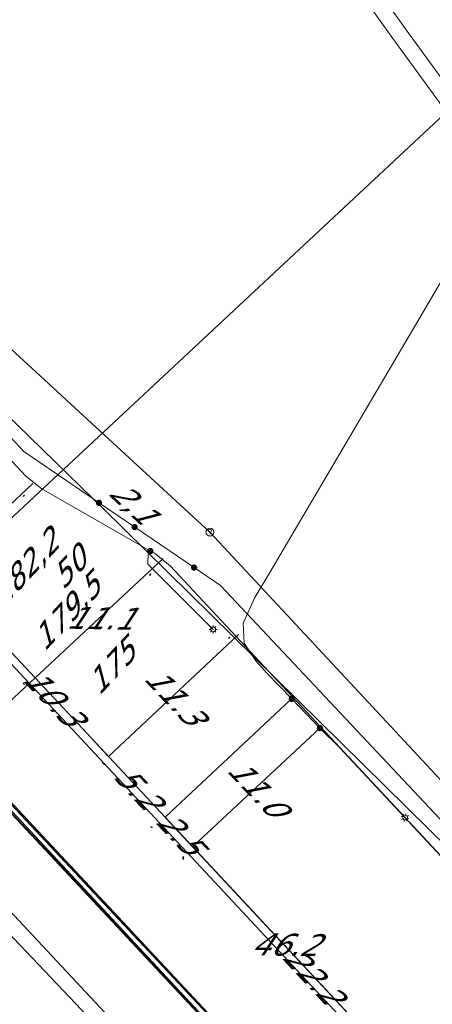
# Model space of a CAD drawing. Header units: metres. Extents: x 124576 to 133557, y 395865 to 402386.
# Tile 267 of 447: x 128903 to 128929, y 401704 to 401766. Entities that reach past the tile are written whole.
import ezdxf
from ezdxf.enums import TextEntityAlignment as Align

# ---------------------------------------------------------------- set-up
doc = ezdxf.new("R2010")
doc.units = ezdxf.units.M
doc.header["$MEASUREMENT"] = 0
for name, color, linetype, lineweight, true_color in [('LG_Datatransport_Eurofiber_Nederland_BV', 3, 'Continuous', 13, 0x00ff00), ('LG_Datatransport_KPN_BV', 3, 'Continuous', 13, 0x00ff00), ('LG_Datatransport_Tele2_Nederland_BV', 3, 'Continuous', 13, 0x00ff00), ('LG_Laag_Spanning_Enexis_Netbeheer_BV', 7, 'Continuous', 13, 0x960000), ('LG_Midden_Spanning_Enexis_Netbeheer_BV', 7, 'Continuous', 13, 0xd20000), ('LG_Riool_Onder_Druk_New_Water_Business_Tilburg_BV', 5, 'Continuous', 13, 0x0000ff), ('LG_Riool_Vrij_Verval_Gemeente_Tilburg_Ruimtelijke_Uitvoering', 7, 'Continuous', 13, 0xca00a0), ('LG_unet-4_Brabant_Water', 5, 'Continuous', 13, 0x0000ff), ('LG_warmte_Ennatuurlijk_BV', 7, 'Continuous', 13, 0x008080), ('LG_Water_Gemeente_Tilburg_Ruimtelijke_Uitvoering', 5, 'Continuous', 13, 0x0000ff)]:
    doc.layers.add(name, color=color, linetype=linetype, lineweight=lineweight, true_color=true_color)
for name, color, linetype, lineweight in [('LG_Datatransport_P_KPN_BV', 7, 'Continuous', 0), ('LG_Laag_Spanning_P_Enexis_Netbeheer_BV', 7, 'Continuous', 0), ('LG_Midden_Spanning_P_Enexis_Netbeheer_BV', 7, 'Continuous', 0), ('LG_Riool_Vrij_Verval_P_Gemeente_Tilburg_Ruimtelijke_Uitvoering', 7, 'Continuous', 0), ('MV_Datatransport', 7, 'Continuous', 0), ('MV_Laag_Spanning', 7, 'Continuous', 0), ('MV_Laag_Spanning_pijl', 7, 'Continuous', 0), ('MV_Midden_Spanning', 7, 'Continuous', 0), ('MV_Midden_Spanning_lijn', 7, 'Continuous', 0), ('MV_Midden_Spanning_pijl', 7, 'Continuous', 0)]:
    doc.layers.add(name, color=color, linetype=linetype, lineweight=lineweight)
doc.styles.add('Klic_Annotatie', font='verdanai.ttf', dxfattribs={"oblique": 20, "height": 1.4})

# ---------------------------------------------------------------- blocks, each defined once
blk = doc.blocks.new('Mof')
at = {"layer": 'LG_Laag_Spanning_P_Enexis_Netbeheer_BV'}
h = blk.add_hatch(color=256, dxfattribs=at)
edge = h.paths.add_edge_path()
edge.add_arc((0, 0), 2, 0, 360)
blk = doc.blocks.new('Mof_1')
at = {"layer": 'LG_Midden_Spanning_P_Enexis_Netbeheer_BV'}
h = blk.add_hatch(color=256, dxfattribs=at)
edge = h.paths.add_edge_path()
edge.add_arc((0, 0), 2, 0, 360)
blk = doc.blocks.new('Streetlight')
at = {"layer": 'LG_Laag_Spanning_P_Enexis_Netbeheer_BV'}
for p, q in [((-1.77, 1.77), (-1.06, 1.06)), ((0, 2.5), (0, 1.5)), ((1.77, 1.77), (1.06, 1.06)), ((-1.06, -1.06), (-1.77, -1.77)), ((0, -1.5), (0, -2.5)), ((1.06, -1.06), (1.77, -1.77))]:
    blk.add_line(p, q, dxfattribs=at)
at = {"layer": 'LG_Laag_Spanning_P_Enexis_Netbeheer_BV', "flags": 128}
for points in [[(-2.5, 0), (-1.5, 0)], [(1.5, 0), (2.5, 0)]]:
    blk.add_lwpolyline(points, dxfattribs=at)
at = {"layer": 'LG_Laag_Spanning_P_Enexis_Netbeheer_BV'}
blk.add_circle((0, 0), 1.5, dxfattribs=at)
blk = doc.blocks.new('m_pijl')
at = {"layer": 'MV_Laag_Spanning_pijl'}
blk.add_hatch(color=7, dxfattribs=at).paths.add_polyline_path([(-1, -0.33), (-1, 0), (-1, 0.33), (0, 0)])
at = {"layer": 'MV_Laag_Spanning_pijl', "flags": 128}
blk.add_lwpolyline([(-1, 0), (-1, 0.33), (0, 0), (-1, -0.33), (-1, 0)], close=True, dxfattribs=at)
blk = doc.blocks.new('m_pijl_1')
at = {"layer": 'MV_Midden_Spanning_pijl'}
blk.add_hatch(color=7, dxfattribs=at).paths.add_polyline_path([(-1, -0.33), (-1, 0), (-1, 0.33), (0, 0)])
at = {"layer": 'MV_Midden_Spanning_pijl', "flags": 128}
blk.add_lwpolyline([(-1, 0), (-1, 0.33), (0, 0), (-1, -0.33), (-1, 0)], close=True, dxfattribs=at)
blk = doc.blocks.new('Onbekend_2')
at = {"layer": 'LG_Riool_Vrij_Verval_P_Gemeente_Tilburg_Ruimtelijke_Uitvoering'}
blk.add_hatch(color=256, dxfattribs=at).paths.add_polyline_path([(-0.25, -1.07, -0.262633), (0.23, 0.15), (0.59, 0.47, 0.379827), (0.7, 1.26), (0.69, 1.26, 0.228508), (-0.03, 1.53), (-0.03, 1.52, 0.459053), (-0.82, 0.79), (-1.29, 0.85, -0.414214), (-0.08, 2, -0.243799), (1.09, 1.52, -0.379827), (0.9, 0.11), (0.54, -0.2, 0.262633), (0.23, -1.08), (-0.17, -1.07)])
blk.add_circle((0, 0), 2.5, dxfattribs=at)
at = {"layer": 'LG_Riool_Vrij_Verval_P_Gemeente_Tilburg_Ruimtelijke_Uitvoering', "extrusion": (0, 0, -1)}
blk.add_solid([(0.34, -2.06), (-0.21, -2.06), (0.34, -1.51), (-0.21, -1.51)], dxfattribs=at)
blk = doc.blocks.new('Mof_2')
at = {"layer": 'LG_Datatransport_P_KPN_BV'}
h = blk.add_hatch(color=256, dxfattribs=at)
edge = h.paths.add_edge_path()
edge.add_arc((0, 0), 2, 0, 360)

msp = doc.modelspace()

# ---------------------------------------------------------------- linework, layer by layer
at = {"layer": 'LG_Datatransport_Eurofiber_Nederland_BV', "flags": 128}
for points in [[(128822.35, 401802.41), (128824.46, 401799.42), (128919.62, 401697.73)], [(128822.35, 401802.41), (128824.46, 401799.42), (128919.62, 401697.73)], [(128822.354, 401802.415), (128824.465, 401799.42), (128919.622, 401697.734)], [(128822.356, 401802.417), (128824.469, 401799.415), (128919.536, 401697.805)], [(128822.36, 401802.42), (128824.47, 401799.41), (128919.54, 401697.81)]]:
    msp.add_lwpolyline(points, dxfattribs=at)
at = {"layer": 'LG_Datatransport_KPN_BV', "flags": 128}
for points in [[(128892.496, 401750.001), (128902.944, 401738.753), (128907.352, 401735.754), (128913.738, 401731.409), (128915.411, 401730.269), (128972.591, 401669.387), (128977.334, 401664.338), (128999.998, 401640.206)], [(128893.656, 401749.101), (128907.352, 401735.754), (128907.939, 401735.182), (128943.653, 401699.998), (128972.591, 401669.387), (128977.198, 401664.514), (128977.334, 401664.338), (128977.914, 401663.583), (129000, 401639.921), (129012.031, 401627.032), (129038.575, 401599.134), (129050.182, 401586.935), (129050.207, 401586.908), (129040.124, 401577.351), (129032.656, 401570.272)], [(128883.376, 401745.408), (128905.984, 401721.197), (128932.806, 401692.419), (128936.169, 401688.81), (128966.367, 401656.411), (128967.869, 401654.799), (128995.96, 401624.659), (128999.634, 401620.717), (128999.915, 401620.414), (129000, 401620.322), (129028.125, 401590.148), (129033.154, 401584.795), (129037.005, 401580.696), (129039.571, 401577.944), (129040.124, 401577.351), (129041.262, 401576.131)], [(128896.729, 401721.609), (128913.708, 401703.461), (128915.425, 401701.625)]]:
    msp.add_lwpolyline(points, dxfattribs=at)
at = {"layer": 'LG_Datatransport_Tele2_Nederland_BV', "flags": 128}
msp.add_lwpolyline([(129000, 401612), (128975, 401638.3), (128971.6, 401640.7), (128965.7, 401643.7), (128960.9, 401645.5), (128955.6, 401646.8), (128950.6, 401649), (128930.1, 401670.4), (128928.7, 401674.2), (128928.1, 401676.9), (128926.5, 401684.4), (128925.4, 401687.3), (128923.5, 401692), (128922, 401693.6), (128920.2, 401697.3), (128916.3, 401701.1), (128915.8, 401701.9), (128870.9, 401750), (128853.9, 401768.2), (128791.8, 401834.7), (128757.4, 401871.2), (128752, 401876.3), (128744.683, 401881.286), (128743.7, 401882.6)], dxfattribs=at)
at = {"layer": 'LG_Laag_Spanning_Enexis_Netbeheer_BV'}
msp.add_line((128961.364, 401678.804), (128927.093, 401715.563), dxfattribs=at)
msp.add_line((128961.364, 401678.804), (128927.093, 401715.563), dxfattribs=at)
at = {"layer": 'LG_Laag_Spanning_Enexis_Netbeheer_BV', "flags": 128}
for points in [[(128927.093, 401715.563), (128912.225, 401731.51), (128911.218, 401732.309), (128910.968, 401732.452), (128904.089, 401736.402), (128903.081, 401737.201), (128899.67, 401740.856), (128899.09, 401741.967), (128898.752, 401743.545), (128898.171, 401744.655), (128889.636, 401753.451), (128889.549, 401753.541), (128883.354, 401759.925)], [(128927.093, 401715.563), (128912.225, 401731.51), (128911.218, 401732.309), (128910.968, 401732.452), (128904.089, 401736.402), (128903.081, 401737.201), (128899.67, 401740.856), (128899.09, 401741.967), (128898.752, 401743.545), (128898.171, 401744.655), (128889.636, 401753.451), (128889.549, 401753.541), (128883.354, 401759.925)], [(128862.781, 401757.831), (128895.397, 401723.065), (128919.416, 401697.462), (128931.625, 401684.39), (128948.3, 401666.536), (128960.265, 401653.726), (128976.254, 401636.607), (128985.542, 401626.662), (129018.744, 401591.115), (129019.936, 401589.838), (129022.774, 401586.806), (129039.734, 401568.684), (129044.593, 401563.492), (129045.036, 401563.018), (129059.53, 401547.532), (129080.748, 401524.86), (129104.063, 401499.949), (129111.536, 401492.013), (129112.227, 401491.235), (129112.917, 401490.457)], [(128976.254, 401636.607), (128960.265, 401653.726), (128948.3, 401666.536), (128931.625, 401684.39), (128919.416, 401697.462), (128895.397, 401723.065), (128862.781, 401757.831)], [(128910.968, 401732.452), (128910.822, 401732.316), (128910.81, 401731.621), (128914.943, 401727.489)]]:
    msp.add_lwpolyline(points, dxfattribs=at)
at = {"layer": 'LG_Midden_Spanning_Enexis_Netbeheer_BV'}
msp.add_line((128896.24, 401722.323), (129024.294, 401585.219), dxfattribs=at)
msp.add_line((128896.24, 401722.323), (129024.294, 401585.219), dxfattribs=at)
at = {"layer": 'LG_Midden_Spanning_Enexis_Netbeheer_BV', "flags": 128}
for points in [[(128921.702, 401721.232), (128920.811, 401722.16), (128919.919, 401723.088), (128918.347, 401724.723), (128917.654, 401725.489), (128916.907, 401726.61), (128916.836, 401727.873), (128917.586, 401729.501), (128918.534, 401731.102), (128928.199, 401747.518), (128937.295, 401763.058)], [(128921.702, 401721.232), (128920.811, 401722.16), (128919.919, 401723.088), (128918.347, 401724.723), (128917.654, 401725.489), (128916.907, 401726.61), (128916.836, 401727.873), (128917.586, 401729.501), (128918.534, 401731.102), (128928.199, 401747.518), (128937.295, 401763.058)], [(128921.702, 401721.232), (128920.811, 401722.16), (128919.919, 401723.088), (128918.347, 401724.723), (128917.654, 401725.489), (128916.907, 401726.61), (128916.836, 401727.873), (128917.586, 401729.501), (128918.534, 401731.102), (128928.199, 401747.518), (128937.295, 401763.058)], [(128921.702, 401721.232), (128920.811, 401722.16), (128919.919, 401723.088), (128918.347, 401724.723), (128917.654, 401725.489), (128916.907, 401726.61), (128916.836, 401727.873), (128917.586, 401729.501), (128918.534, 401731.102), (128928.199, 401747.518), (128937.295, 401763.058)], [(128919.919, 401723.088), (128918.347, 401724.723), (128917.654, 401725.489), (128916.907, 401726.61), (128916.836, 401727.873), (128917.586, 401729.501), (128918.534, 401731.102), (128928.199, 401747.518), (128937.295, 401763.058)], [(128919.919, 401723.088), (128918.347, 401724.723), (128917.654, 401725.489), (128916.907, 401726.61), (128916.836, 401727.873), (128917.586, 401729.501), (128918.534, 401731.102), (128928.199, 401747.518), (128937.295, 401763.058)], [(128919.919, 401723.088), (128918.347, 401724.723), (128917.654, 401725.489), (128916.907, 401726.61), (128916.836, 401727.873), (128917.586, 401729.501), (128918.534, 401731.102), (128928.199, 401747.518), (128937.295, 401763.058)], [(128919.919, 401723.088), (128918.347, 401724.723), (128917.654, 401725.489), (128916.907, 401726.61), (128916.836, 401727.873), (128917.586, 401729.501), (128918.534, 401731.102), (128928.199, 401747.518), (128937.295, 401763.058)], [(128921.702, 401721.232), (128920.811, 401722.16), (128919.919, 401723.088), (128918.347, 401724.723), (128917.654, 401725.489), (128916.907, 401726.61), (128916.836, 401727.873), (128917.586, 401729.501), (128918.534, 401731.102), (128928.199, 401747.518), (128937.295, 401763.058)], [(128919.919, 401723.088), (128918.347, 401724.723), (128917.654, 401725.489), (128916.907, 401726.61), (128916.836, 401727.873), (128917.586, 401729.501), (128918.534, 401731.102), (128928.199, 401747.518), (128937.295, 401763.058)], [(128937.295, 401763.058), (128928.199, 401747.518), (128918.534, 401731.102), (128917.586, 401729.501), (128916.836, 401727.873), (128916.907, 401726.61), (128917.654, 401725.489), (128918.347, 401724.723), (128919.919, 401723.088), (128920.811, 401722.16), (128921.702, 401721.232)], [(128919.919, 401723.088), (128918.347, 401724.723), (128917.654, 401725.489), (128916.907, 401726.61), (128916.836, 401727.873), (128917.586, 401729.501), (128918.534, 401731.102), (128928.199, 401747.518), (128937.295, 401763.058)], [(128919.919, 401723.088), (128920.811, 401722.16), (128921.702, 401721.232), (128922.952, 401719.999), (128936.985, 401704.948), (129041.119, 401593.262), (129057.464, 401576.063), (129069.356, 401564.047), (129100.739, 401534.652), (129103.744, 401530.901)], [(128919.919, 401723.088), (128920.811, 401722.16), (128921.702, 401721.232), (128922.952, 401719.999), (128936.985, 401704.948), (129041.119, 401593.262), (129057.464, 401576.063), (129069.356, 401564.047), (129100.739, 401534.652), (129103.744, 401530.901)], [(128919.919, 401723.088), (128920.811, 401722.16), (128921.702, 401721.232), (128922.952, 401719.999), (128936.985, 401704.948), (129041.119, 401593.262), (129057.464, 401576.063), (129069.356, 401564.047), (129100.739, 401534.652), (129103.744, 401530.901)], [(128919.919, 401723.088), (128920.811, 401722.16), (128921.702, 401721.232), (128922.952, 401719.999), (128936.985, 401704.948), (129041.119, 401593.262), (129057.464, 401576.063), (129069.356, 401564.047), (129100.739, 401534.652), (129103.744, 401530.901)], [(128919.919, 401723.088), (128920.811, 401722.16), (128921.702, 401721.232)], [(128936.985, 401704.948), (128922.952, 401719.999), (128921.702, 401721.232)], [(129103.744, 401530.901), (129100.739, 401534.652), (129069.356, 401564.047), (129057.464, 401576.063), (129041.119, 401593.262), (128936.985, 401704.948), (128922.952, 401719.999), (128921.702, 401721.232)], [(128936.985, 401704.948), (128922.952, 401719.999), (128921.702, 401721.232)]]:
    msp.add_lwpolyline(points, dxfattribs=at)
at = {"layer": 'LG_Riool_Onder_Druk_New_Water_Business_Tilburg_BV', "flags": 128}
msp.add_lwpolyline([(128924.751, 401683.924), (128918.313, 401691.017), (128900.728, 401709.541), (128870.467, 401742.036), (128859.283, 401754.409), (128852.511, 401758.134), (128850.234, 401760.069), (128847.837, 401764.452), (128845.399, 401769.6), (128840.662, 401776.612), (128835.76, 401782.41), (128824.725, 401792.56), (128806.134, 401808.717), (128788.117, 401822.675), (128758.752, 401844.554), (128757.405, 401845.514), (128750.156, 401850.433), (128745.778, 401853.102), (128740.131, 401856.18), (128734.909, 401859.357), (128733.377, 401861.303)], dxfattribs=at)
at = {"layer": 'LG_Riool_Vrij_Verval_Gemeente_Tilburg_Ruimtelijke_Uitvoering'}
for p, q in [((128897.59, 401749.44), (128914.74, 401733.65)), ((128914.74, 401733.65), (128975.53, 401668.27))]:
    msp.add_line(p, q, dxfattribs=at)
at = {"layer": 'LG_unet-4_Brabant_Water', "flags": 128}
for points in [[(128856.69, 401758.12), (128898.07, 401713.9), (128999.81, 401604.98)], [(128866.39, 401754.05), (128901.21, 401716.84), (128953.15, 401661.19)]]:
    msp.add_lwpolyline(points, dxfattribs=at)
at = {"layer": 'LG_warmte_Ennatuurlijk_BV', "flags": 128}
for points in [[(128787.938, 401980.313), (128798.602, 401961.762), (128809.424, 401943.32), (128820.404, 401924.988), (128831.542, 401906.766), (128842.837, 401888.654), (128854.291, 401870.651), (128865.902, 401852.758), (128877.671, 401834.974), (128889.599, 401817.301), (128901.684, 401799.736), (128913.927, 401782.282), (128926.327, 401764.937), (128938.886, 401747.702), (128951.603, 401730.577), (128964.477, 401713.561), (128977.509, 401696.655), (128990.7, 401679.859), (129004.048, 401663.172)], [(128788.815, 401980.795), (128799.476, 401962.249), (128810.295, 401943.813), (128821.271, 401925.487), (128832.406, 401907.27), (128843.698, 401889.164), (128855.149, 401871.166), (128866.757, 401853.279), (128878.523, 401835.501), (128890.447, 401817.832), (128902.529, 401800.274), (128914.768, 401782.825), (128927.165, 401765.486), (128939.721, 401748.256), (128952.434, 401731.136), (128965.305, 401714.126), (128978.333, 401697.225), (128991.52, 401680.434), (129004.865, 401663.753)]]:
    msp.add_lwpolyline(points, dxfattribs=at)
at = {"layer": 'LG_Water_Gemeente_Tilburg_Ruimtelijke_Uitvoering', "flags": 128}
msp.add_lwpolyline([(128999.811, 401604.982), (128996.346, 401608.696), (128898.077, 401713.907), (128867.5, 401746.584), (128758.981, 401862.556)], dxfattribs=at)
at = {"layer": 'MV_Laag_Spanning_pijl'}
for p, q in [((128897.459, 401731.061), (128903.525, 401736.726)), ((128903.669, 401724.41), (128911.782, 401731.985)), ((128897.459, 401731.061), (128903.669, 401724.41)), ((128903.669, 401724.41), (128898.585, 401719.663))]:
    msp.add_line(p, q, dxfattribs=at)
at = {"layer": 'MV_Laag_Spanning_pijl', "flags": 128}
msp.add_lwpolyline([(128903.669, 401724.41), (128906.35, 401721.539), (128935.171, 401690.615)], dxfattribs=at)
at = {"layer": 'MV_Midden_Spanning_lijn'}
for p, q in [((128897.903, 401730.583), (128942.866, 401772.576)), ((128911.9, 401715.584), (128919.863, 401723.046))]:
    msp.add_line(p, q, dxfattribs=at)
at = {"layer": 'MV_Midden_Spanning_pijl'}
for p, q in [((128908.306, 401719.44), (128916.552, 401727.167)), ((128921.702, 401721.232), (128913.655, 401713.732)), ((128928.769, 401697.483), (128913.639, 401713.718))]:
    msp.add_line(p, q, dxfattribs=at)
at = {"layer": 'MV_Midden_Spanning_pijl', "flags": 128}
for points in [[(128901.249, 401727.002), (128906.35, 401721.539), (128908.277, 401719.472), (128908.306, 401719.44)], [(128911.9, 401715.584), (128908.355, 401719.388), (128908.306, 401719.44)], [(128913.639, 401713.718), (128911.935, 401715.547), (128911.9, 401715.584)]]:
    msp.add_lwpolyline(points, dxfattribs=at)

# ---------------------------------------------------------------- block references
at = {"layer": 'LG_Datatransport_P_KPN_BV', "xscale": 0.1, "yscale": 0.1, "zscale": 0.1}
for p in [(128907.713, 401735.507), (128909.971, 401733.971), (128913.738, 401731.408)]:
    msp.add_blockref('Mof_2', p, dxfattribs=at)
at = {"layer": 'LG_Laag_Spanning_P_Enexis_Netbeheer_BV', "xscale": 0.1, "yscale": 0.1, "zscale": 0.1}
msp.add_blockref('Mof', (128910.968, 401732.452), dxfattribs=at)
for p, rotation in [((128914.943, 401727.489), 45), ((128927.093, 401715.563), 210)]:
    msp.add_blockref('Streetlight', p, dxfattribs=dict(at, rotation=rotation))
at = {"layer": 'LG_Midden_Spanning_P_Enexis_Netbeheer_BV', "xscale": 0.1, "yscale": 0.1, "zscale": 0.1, "rotation": 359}
for p in [(128919.919, 401723.088), (128919.919, 401723.088), (128919.919, 401723.088), (128919.919, 401723.088), (128919.919, 401723.088), (128921.702, 401721.232), (128921.702, 401721.232)]:
    msp.add_blockref('Mof_1', p, dxfattribs=at)
at = {"layer": 'LG_Riool_Vrij_Verval_P_Gemeente_Tilburg_Ruimtelijke_Uitvoering', "xscale": 0.1, "yscale": 0.1, "zscale": 0.1}
msp.add_blockref('Onbekend_2', (128914.74, 401733.65), dxfattribs=at)
at = {"layer": 'MV_Laag_Spanning_pijl', "xscale": 0.1, "yscale": 0.1, "zscale": 0.1}
for p, rotation in [((128903, 401736), 43), ((128911, 401731), 43), ((128903, 401724), 314)]:
    msp.add_blockref('m_pijl', p, dxfattribs=dict(at, rotation=rotation))
at = {"layer": 'MV_Midden_Spanning_pijl'}
for p, xscale, yscale, zscale, rotation in [((128916, 401727), 0.1, 0.1, 0.1, 43), ((128908, 401719), 0.1, 0.1, 0.1, 313), ((128908, 401719), 0.09999999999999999, 0.09999999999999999, 0.09999999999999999, 133), ((128911, 401715), 0.09999999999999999, 0.09999999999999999, 0.09999999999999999, 133), ((128913, 401713), 0.1, 0.1, 0.1, 132), ((128913, 401713), 0.1, 0.1, 0.1, 223)]:
    msp.add_blockref('m_pijl_1', p, dxfattribs=dict(at, xscale=xscale, yscale=yscale, zscale=zscale, rotation=rotation))

# ---------------------------------------------------------------- texts
at = {"layer": 'MV_Datatransport', "style": 'Klic_Annotatie', "oblique": 20}
for s, rotation, p in [('2,1', 316.9, (128909.825, 401735.542)), ('182,2', 47, (128902.93, 401731.275)), ('50', 46.9, (128905.756, 401731.315)), ('179,5', 47, (128905.593, 401728.498)), ('175', 46.9, (128908.423, 401725.019))]:
    msp.add_text(s, height=1.4, rotation=rotation, dxfattribs=at).set_placement(p, align=Align.MIDDLE_CENTER)
at = {"layer": 'MV_Laag_Spanning', "style": 'Klic_Annotatie', "oblique": 20}
for s, p in [('11.1', (128907.726, 401728.198)), ('46.2', (128919.421, 401707.514))]:
    msp.add_text(s, height=1.4, rotation=359, dxfattribs=at).set_placement(p, align=Align.MIDDLE_CENTER)
at = {"layer": 'MV_Midden_Spanning', "style": 'Klic_Annotatie', "oblique": 20}
for s, p in [('10.3', (128904.764, 401723.238)), ('11.3', (128912.429, 401723.304)), ('5.2', (128910.128, 401717.486)), ('11.0', (128917.679, 401717.482)), ('2.5', (128912.787, 401714.633)), ('22.2', (128921.204, 401705.601))]:
    msp.add_text(s, height=1.4, rotation=313, dxfattribs=at).set_placement(p, align=Align.MIDDLE_CENTER)

doc.saveas('drawing.dxf')
